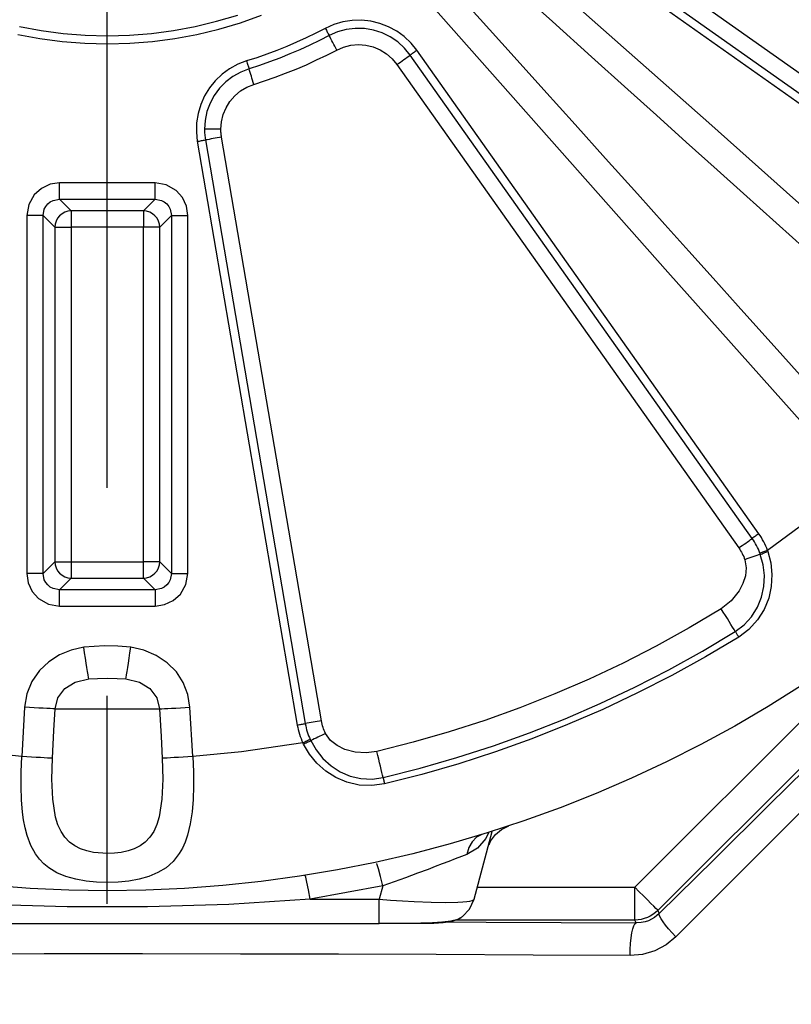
# Model space of a CAD drawing. Header units: millimetres. Extents: x 196 to 2027204, y -221452 to 153872.
# Tile 331 of 381: x 1216931 to 1217167, y -195928 to -195627. Entities that reach past the tile are written whole.
import ezdxf

# ---------------------------------------------------------------- set-up
doc = ezdxf.new("R2010")
doc.units = ezdxf.units.MM
doc.linetypes.add('CENTER', pattern=[50.8, 31.75, -6.35, 6.35, -6.35])
doc.layers.get('Defpoints').update_dxf_attribs({"lineweight": 18})
doc.layers.add('00_Основной', color=163, linetype='Continuous', lineweight=40)
doc.layers.add('ТМ-размеры', color=25, linetype='Continuous', lineweight=20)
doc.styles.add('SFINKS', font='SFINKS.shx', dxfattribs={"width": 0.7, "oblique": 15})
doc.dimstyles.new('кира-50', dxfattribs={"dimtxt": 150, "dimasz": 40, "dimexe": 15, "dimexo": 0, "dimgap": 20, "dimtad": 1, "dimdec": 0, "dimrnd": 5, "dimdsep": 46, "dimtxsty": 'SFINKS', "dimblk1": 'OBLIQUE', "dimblk2": 'OBLIQUE', "dimsah": 1, "dimcen": 2.5, "dimclrd": 252, "dimclre": 252, "dimclrt": 252, "dimadec": 0, "dimazin": 0, "dimtfac": 1, "dimtdec": 0, "dimtofl": 0, "dimtmove": 0, "dimatfit": 3, "dimldrblk": 'OBLIQUE', "dimfxl": 15, "dimtfill": 1, "dimtolj": 1, "dimtzin": 0, "dimlwd": 20, "dimlwe": 20, "dimarcsym": 0})

# ---------------------------------------------------------------- blocks, each defined once
blk = doc.blocks.new('_Oblique')
at = {"color": 0, "linetype": 'ByBlock', "lineweight": -2}
blk.add_line((-0.5, -0.5), (0.5, 0.5), dxfattribs=at)
blk = doc.blocks.new('*D84')
at = {"layer": 'Defpoints', "color": 0, "linetype": 'ByBlock', "lineweight": 50, "transparency": 16777216}
for p in [(1217827.71, -194508.84), (1216087.62, -195856.77), (1217827.71, -195857.67)]:
    blk.add_point(p, dxfattribs=at)
at = {"layer": 'ТМ-размеры', "color": 252, "linetype": 'ByBlock', "lineweight": 20, "transparency": 16777216}
for p, q in [((1216087.62, -195856.77), (1216087.62, -194493.84)), ((1217827.71, -195857.67), (1217827.71, -194493.84)), ((1216087.62, -194508.84), (1217827.71, -194508.84))]:
    blk.add_line(p, q, dxfattribs=at)
at = {"layer": 'ТМ-размеры', "color": 252, "linetype": 'ByBlock', "lineweight": 20, "transparency": 16777216, "xscale": 40, "yscale": 40, "zscale": 40, "rotation": 180}
blk.add_blockref('_Oblique', (1216087.62, -194508.84), dxfattribs=at)
at = {"layer": 'ТМ-размеры', "color": 252, "linetype": 'ByBlock', "lineweight": 20, "transparency": 16777216, "xscale": 40, "yscale": 40, "zscale": 40}
blk.add_blockref('_Oblique', (1217827.71, -194508.84), dxfattribs=at)
at = {"layer": 'ТМ-размеры', "color": 252, "linetype": 'ByBlock', "transparency": 16777216, "insert": (1216957.66, -194413.84), "char_height": 150, "attachment_point": 5, "style": 'SFINKS', "bg_fill": 3, "box_fill_scale": 1.1, "bg_fill_color": 256, "bg_fill_true_color": 13158600, "bg_fill_transparency": 0}
blk.add_mtext('\\A1;1740', dxfattribs=at)
blk = doc.blocks.new('*D85')
at = {"layer": 'Defpoints', "color": 0, "linetype": 'ByBlock', "lineweight": 50, "transparency": 16777216}
for p in [(1216957.71, -194978.27), (1216957.71, -203390.23), (1218392.05, -203390.23)]:
    blk.add_point(p, dxfattribs=at)
at = {"layer": 'ТМ-размеры', "color": 252, "linetype": 'ByBlock', "lineweight": 20, "transparency": 16777216}
for p, q in [((1216957.71, -194978.27), (1218407.05, -194978.27)), ((1218392.05, -194978.27), (1218392.05, -203390.23)), ((1216957.71, -203390.23), (1218407.05, -203390.23))]:
    blk.add_line(p, q, dxfattribs=at)
at = {"layer": 'ТМ-размеры', "color": 252, "linetype": 'ByBlock', "lineweight": 20, "transparency": 16777216, "xscale": 40, "yscale": 40, "zscale": 40}
for p, rotation in [((1218392.05, -194978.27), 90), ((1218392.05, -203390.23), 270)]:
    blk.add_blockref('_Oblique', p, dxfattribs=dict(at, rotation=rotation))
at = {"layer": 'ТМ-размеры', "color": 252, "linetype": 'ByBlock', "transparency": 16777216, "insert": (1218297.05, -199184.25), "char_height": 150, "attachment_point": 5, "rotation": 90, "style": 'SFINKS', "bg_fill": 3, "box_fill_scale": 1.1, "bg_fill_color": 256, "bg_fill_true_color": 13158600, "bg_fill_transparency": 0}
blk.add_mtext('\\A1;8410', dxfattribs=at)

msp = doc.modelspace()

# ---------------------------------------------------------------- linework, layer by layer
at = {"color": 252, "linetype": 'CENTER', "lineweight": 25, "ltscale": 10}
msp.add_line((1216957.71, -203390.23, 0.2), (1216957.71, -194978.28, 0.2), dxfattribs=at)
at = {"layer": '00_Основной', "color": 252, "lineweight": 25, "ltscale": 10}
for p, q in [((1217243.04, -195696.11, 0.2), (1217095.48, -195591.72, 0.2)), ((1217092.61, -195595.78, 0.2), (1217240.17, -195700.19, 0.2)), ((1217091.17, -195597.82, 0.2), (1217238.71, -195702.22, 0.2)), ((1217154.64, -195785.7, 0.2), (1217050.24, -195638.16, 0.2)), ((1217156.68, -195784.26, 0.2), (1217052.27, -195636.71, 0.2)), ((1217046.16, -195641.03, 0.2), (1217150.57, -195788.59, 0.2)), ((1216985.2, -195664.48, 0.2), (1217015.73, -195842.65, 0.2)), ((1216987.67, -195664.08, 0.2), (1217018.18, -195842.23, 0.2)), ((1217023.09, -195841.38, 0.2), (1216992.58, -195663.23, 0.2)), ((1217353.7, -195671.42, 0.2), (1217125.88, -195899.25, 0.2)), ((1216972.34, -195677.17, 0.2), (1216943.08, -195677.17, 0.2)), ((1216943.08, -195682.15, 0.2), (1216972.34, -195682.15, 0.2)), ((1216943.08, -195682.15, 0.2), (1216946.67, -195685.74, 0.2)), ((1216972.34, -195682.15, 0.2), (1216968.75, -195685.74, 0.2)), ((1216968.75, -195685.74, 0.2), (1216946.67, -195685.74, 0.2)), ((1216933.13, -195687.14, 0.2), (1216933.13, -195796.38, 0.2)), ((1216938.1, -195796.38, 0.2), (1216938.1, -195687.14, 0.2)), ((1216938.1, -195687.14, 0.2), (1216941.68, -195690.72, 0.2)), ((1216977.32, -195687.14, 0.2), (1216973.73, -195690.72, 0.2)), ((1216977.32, -195687.14, 0.2), (1216977.32, -195796.38, 0.2)), ((1216982.3, -195796.38, 0.2), (1216982.3, -195687.14, 0.2)), ((1216941.68, -195690.72, 0.2), (1216941.68, -195792.8, 0.2)), ((1216946.67, -195690.72, 0.2), (1216946.67, -195792.8, 0.2)), ((1216968.75, -195690.72, 0.2), (1216946.67, -195690.72, 0.2)), ((1216968.75, -195792.8, 0.2), (1216968.75, -195690.72, 0.2)), ((1216973.73, -195792.8, 0.2), (1216973.73, -195690.72, 0.2)), ((1216938.1, -195796.38, 0.2), (1216941.68, -195792.8, 0.2)), ((1216946.67, -195792.8, 0.2), (1216968.75, -195792.8, 0.2)), ((1216977.32, -195796.38, 0.2), (1216973.73, -195792.8, 0.2)), ((1216946.67, -195797.78, 0.2), (1216943.08, -195801.36, 0.2)), ((1216946.67, -195797.78, 0.2), (1216968.75, -195797.78, 0.2)), ((1216972.34, -195801.36, 0.2), (1216968.75, -195797.78, 0.2)), ((1217118.81, -195892.18, 0.2), (1217212.24, -195798.75, 0.2)), ((1216972.34, -195801.36, 0.2), (1216943.08, -195801.36, 0.2)), ((1216943.08, -195806.34, 0.2), (1216972.34, -195806.34, 0.2)), ((1216932.46, -195837.2, 0.2), (1216931.61, -195852.28, 0.2)), ((1216983.81, -195852.28, 0.2), (1216982.96, -195837.2, 0.2)), ((1217069.7, -195895.85, 0.2), (1217075.25, -195875.12, 0.2)), ((1217072.07, -195876.11, 0.2), (1217071.24, -195876.52, 0.2)), ((1217039.76, -195884.59, 0.2), (1217039.72, -195884.54, 0.2)), ((1217018.11, -195888.56, 0.2), (1217017.87, -195888.58, 0.2)), ((1217041.82, -195891.73, 0.2), (1217019.64, -195895.85, 0.2)), ((1217041.82, -195891.73, 0.2), (1217040.72, -195895.85, 0.2)), ((1217070.68, -195892.18, 0.2), (1217118.81, -195892.18, 0.2)), ((1217019.64, -195895.85, 0.2), (1217040.72, -195895.85, 0.2)), ((1217125.88, -195899.25, 0.2), (1217126.29, -195900.23, 0.2)), ((1217040.72, -195903.26, 0.2), (1217040.72, -195903.01, 0.2)), ((1217118.81, -195902.17, 0.2), (1217064.11, -195902.17, 0.2)), ((1217119.18, -195903.06, 0.2), (1217118.81, -195902.17, 0.2)), ((1216874.7, -195903.26, 0.2), (1217040.72, -195903.26, 0.2))]:
    msp.add_line(p, q, dxfattribs=at)
at = {"layer": '00_Основной', "color": 252, "lineweight": 25, "ltscale": 10, "elevation": 0.2}
for points in [[(1217222.96, -195731.6), (1217141.4, -195658.87), (1217077.11, -195601.94)], [(1217071.65, -195608.16), (1217082.35, -195617.78), (1217093.65, -195627.95), (1217105.57, -195638.68), (1217116.64, -195648.62), (1217125.41, -195656.53), (1217134.51, -195664.7), (1217143.91, -195673.15), (1217152, -195680.42), (1217166.99, -195693.88), (1217182.77, -195708.06), (1217199.35, -195722.96), (1217216.74, -195738.57)], [(1217193.02, -195762.28), (1217178.16, -195745.75), (1217163.97, -195729.93), (1217150.4, -195714.84), (1217142.71, -195706.28), (1217135.25, -195697.97), (1217128.01, -195689.92), (1217119.58, -195680.54), (1217109.86, -195669.73), (1217100.55, -195659.36), (1217091.01, -195648.77), (1217081.06, -195637.7), (1217071.59, -195627.18), (1217062.61, -195617.2)], [(1217056.4, -195622.66), (1217128.9, -195704.44), (1217186.06, -195768.51)], [(1216930.37, -195631.86), (1216937.14, -195633.12), (1216943.97, -195634.02), (1216950.83, -195634.56), (1216957.72, -195634.74), (1216964.59, -195634.56), (1216971.46, -195634.02), (1216978.28, -195633.12), (1216985.05, -195631.86), (1216991.74, -195630.27), (1216998.34, -195628.3), (1217004.83, -195626)], [(1216930.89, -195629.43), (1216937.54, -195630.66), (1216944.22, -195631.54), (1216950.96, -195632.07), (1216957.72, -195632.24), (1216964.46, -195632.07), (1216971.19, -195631.54), (1216977.88, -195630.66), (1216984.53, -195629.43), (1216991.09, -195627.85), (1216997.56, -195625.94)], [(1217052.27, -195636.71), (1217050.48, -195634.5), (1217048.41, -195632.54), (1217046.09, -195630.86), (1217043.58, -195629.49), (1217040.93, -195628.48), (1217038.15, -195627.81), (1217035.31, -195627.5), (1217032.46, -195627.58), (1217029.64, -195628.02), (1217026.9, -195628.84), (1217024.29, -195630)], [(1217024.29, -195630), (1217021.39, -195631.48), (1217018.46, -195632.89), (1217015.49, -195634.24), (1217012.5, -195635.53), (1217009.48, -195636.73), (1217006.41, -195637.87), (1217003.35, -195638.96), (1217000.25, -195639.96)], [(1217025.45, -195632.2), (1217022.5, -195633.71), (1217019.52, -195635.15), (1217016.5, -195636.52), (1217013.46, -195637.83), (1217010.38, -195639.06), (1217007.27, -195640.23), (1217004.14, -195641.32), (1217000.98, -195642.33)], [(1217024.29, -195630), (1217024.45, -195630.28), (1217024.6, -195630.58), (1217024.75, -195630.86), (1217024.9, -195631.14), (1217025.04, -195631.41), (1217025.18, -195631.69), (1217025.32, -195631.94), (1217025.45, -195632.2)], [(1217050.24, -195638.16), (1217048.48, -195636.01), (1217046.42, -195634.13), (1217044.12, -195632.57), (1217041.62, -195631.37), (1217038.97, -195630.52), (1217036.22, -195630.07), (1217033.44, -195630.01), (1217030.68, -195630.35), (1217028.01, -195631.08), (1217025.45, -195632.2)], [(1217027.78, -195636.62), (1217027.47, -195636.04), (1217027.17, -195635.47), (1217026.87, -195634.9), (1217026.58, -195634.33), (1217026.28, -195633.78), (1217026, -195633.24), (1217025.72, -195632.71), (1217025.45, -195632.2)], [(1217027.78, -195636.62), (1217029.88, -195635.71), (1217032.11, -195635.16), (1217034.4, -195634.98), (1217036.68, -195635.15), (1217038.9, -195635.68), (1217041.01, -195636.56), (1217042.96, -195637.77), (1217044.7, -195639.27), (1217046.16, -195641.03)], [(1217002.46, -195647.1), (1217005.74, -195646.04), (1217008.97, -195644.91), (1217012.17, -195643.72), (1217015.36, -195642.43), (1217018.51, -195641.09), (1217021.64, -195639.66), (1217024.72, -195638.18), (1217027.78, -195636.62)], [(1217046.16, -195641.03), (1217046.7, -195640.65), (1217047.22, -195640.28), (1217047.76, -195639.9), (1217048.27, -195639.54), (1217048.79, -195639.18), (1217049.28, -195638.83), (1217049.76, -195638.49), (1217050.24, -195638.16)], [(1217052.27, -195636.71), (1217052.01, -195636.9), (1217051.74, -195637.08), (1217051.48, -195637.28), (1217051.22, -195637.46), (1217050.96, -195637.63), (1217050.72, -195637.82), (1217050.47, -195637.98), (1217050.24, -195638.16)], [(1217000.25, -195639.96), (1216997.58, -195640.98), (1216995.07, -195642.34), (1216992.77, -195644.02), (1216990.69, -195645.99), (1216988.9, -195648.2), (1216987.4, -195650.64), (1216986.25, -195653.24), (1216985.43, -195655.98), (1216984.99, -195658.8), (1216984.91, -195661.65), (1216985.2, -195664.48)], [(1217000.25, -195639.96), (1217000.35, -195640.27), (1217000.44, -195640.58), (1217000.53, -195640.89), (1217000.63, -195641.19), (1217000.73, -195641.48), (1217000.81, -195641.78), (1217000.9, -195642.06), (1217000.98, -195642.33)], [(1217000.98, -195642.33), (1216998.44, -195643.33), (1216996.07, -195644.67), (1216993.91, -195646.32), (1216992, -195648.27), (1216990.38, -195650.46), (1216989.1, -195652.87), (1216988.15, -195655.43), (1216987.59, -195658.09), (1216987.39, -195660.8)], [(1217002.46, -195647.1), (1217002.28, -195646.48), (1217002.08, -195645.86), (1217001.89, -195645.24), (1217001.7, -195644.63), (1217001.52, -195644.04), (1217001.33, -195643.46), (1217001.15, -195642.88), (1217000.98, -195642.33)], [(1216992.37, -195660.8), (1216992.56, -195658.54), (1216993.09, -195656.33), (1216993.98, -195654.23), (1216995.17, -195652.29), (1216996.66, -195650.57), (1216998.41, -195649.12), (1217000.36, -195647.95), (1217002.46, -195647.1)], [(1216992.37, -195660.8), (1216991.73, -195660.8), (1216991.07, -195660.8), (1216990.44, -195660.8), (1216989.79, -195660.8), (1216989.17, -195660.8), (1216988.56, -195660.8), (1216987.97, -195660.8), (1216987.39, -195660.8)], [(1216987.39, -195660.8), (1216987.39, -195661.21), (1216987.4, -195661.62), (1216987.43, -195662.03), (1216987.46, -195662.44), (1216987.5, -195662.85), (1216987.55, -195663.26), (1216987.61, -195663.67), (1216987.67, -195664.08)], [(1216992.58, -195663.23), (1216992.54, -195662.93), (1216992.5, -195662.62), (1216992.46, -195662.33), (1216992.43, -195662.02), (1216992.42, -195661.72), (1216992.39, -195661.41), (1216992.39, -195661.11), (1216992.37, -195660.8)], [(1216985.2, -195664.48), (1216985.53, -195664.44), (1216985.85, -195664.39), (1216986.17, -195664.33), (1216986.49, -195664.28), (1216986.79, -195664.22), (1216987.1, -195664.18), (1216987.39, -195664.12), (1216987.67, -195664.08)], [(1216992.58, -195663.23), (1216991.94, -195663.34), (1216991.3, -195663.44), (1216990.67, -195663.56), (1216990.04, -195663.67), (1216989.43, -195663.77), (1216988.82, -195663.88), (1216988.24, -195663.98), (1216987.67, -195664.08)], [(1216943.08, -195677.17), (1216940.21, -195677.6), (1216937.57, -195678.84), (1216935.4, -195680.78), (1216933.71, -195683.76), (1216933.13, -195687.14)], [(1216943.08, -195682.15), (1216943.08, -195681.98), (1216943.08, -195681.66), (1216943.08, -195681.18), (1216943.08, -195680.56), (1216943.08, -195679.81), (1216943.08, -195678.99), (1216943.08, -195678.1), (1216943.08, -195677.17)], [(1216982.3, -195687.14), (1216981.86, -195684.26), (1216980.63, -195681.62), (1216978.69, -195679.46), (1216975.71, -195677.76), (1216972.34, -195677.17)], [(1216972.34, -195682.15), (1216972.34, -195681.98), (1216972.34, -195681.66), (1216972.34, -195681.18), (1216972.34, -195680.56), (1216972.34, -195679.81), (1216972.34, -195678.99), (1216972.34, -195678.1), (1216972.34, -195677.17)], [(1216938.1, -195687.14), (1216938.47, -195685.22), (1216938.93, -195684.34), (1216939.56, -195683.59), (1216940.3, -195682.98), (1216941.17, -195682.52), (1216943.08, -195682.15)], [(1216972.34, -195682.15), (1216974.25, -195682.52), (1216975.12, -195682.98), (1216975.86, -195683.59), (1216976.49, -195684.34), (1216976.95, -195685.22), (1216977.32, -195687.14)], [(1216946.67, -195685.74), (1216945.69, -195685.84), (1216944.76, -195686.12), (1216943.92, -195686.58), (1216943.15, -195687.2), (1216942.53, -195687.95), (1216942.08, -195688.81), (1216941.78, -195689.74), (1216941.68, -195690.72)], [(1216946.67, -195685.74), (1216946.67, -195685.89), (1216946.67, -195686.23), (1216946.67, -195686.71), (1216946.67, -195687.33), (1216946.67, -195688.06), (1216946.67, -195688.9), (1216946.67, -195689.79), (1216946.67, -195690.72)], [(1216973.73, -195690.72), (1216973.63, -195689.74), (1216973.35, -195688.81), (1216972.89, -195687.95), (1216972.26, -195687.2), (1216971.5, -195686.58), (1216970.66, -195686.12), (1216969.72, -195685.84), (1216968.75, -195685.74)], [(1216968.75, -195685.74), (1216968.75, -195685.89), (1216968.75, -195686.23), (1216968.75, -195686.71), (1216968.75, -195687.33), (1216968.75, -195688.06), (1216968.75, -195688.9), (1216968.75, -195689.79), (1216968.75, -195690.72)], [(1216938.1, -195687.14), (1216937.95, -195687.14), (1216937.61, -195687.14), (1216937.13, -195687.14), (1216936.51, -195687.14), (1216935.77, -195687.14), (1216934.94, -195687.14), (1216934.05, -195687.14), (1216933.13, -195687.14)], [(1216977.32, -195687.14), (1216977.47, -195687.14), (1216977.81, -195687.14), (1216978.29, -195687.14), (1216978.91, -195687.14), (1216979.64, -195687.14), (1216980.48, -195687.14), (1216981.37, -195687.14), (1216982.3, -195687.14)], [(1216941.68, -195690.72), (1216941.86, -195690.72), (1216942.18, -195690.72), (1216942.66, -195690.72), (1216943.29, -195690.72), (1216944.03, -195690.72), (1216944.85, -195690.72), (1216945.75, -195690.72), (1216946.67, -195690.72)], [(1216973.73, -195690.72), (1216973.56, -195690.72), (1216973.24, -195690.72), (1216972.76, -195690.72), (1216972.14, -195690.72), (1216971.39, -195690.72), (1216970.57, -195690.72), (1216969.67, -195690.72), (1216968.75, -195690.72)], [(1217186.06, -195768.51), (1217171.35, -195780.49), (1217159.35, -195789.34)], [(1217150.57, -195788.59), (1217151.09, -195788.21), (1217151.63, -195787.83), (1217152.15, -195787.46), (1217152.68, -195787.1), (1217153.18, -195786.73), (1217153.68, -195786.38), (1217154.17, -195786.04), (1217154.64, -195785.7)], [(1217156.68, -195784.26), (1217156.41, -195784.46), (1217156.15, -195784.64), (1217155.88, -195784.82), (1217155.62, -195785.01), (1217155.37, -195785.19), (1217155.12, -195785.36), (1217154.88, -195785.54), (1217154.64, -195785.7)], [(1217157.01, -195790.2), (1217156.77, -195789.61), (1217156.53, -195789.02), (1217156.26, -195788.44), (1217155.96, -195787.87), (1217155.67, -195787.32), (1217155.34, -195786.77), (1217155.01, -195786.24), (1217154.64, -195785.7)], [(1217159.35, -195789.34), (1217159.08, -195788.66), (1217158.8, -195788.02), (1217158.5, -195787.35), (1217158.18, -195786.72), (1217157.83, -195786.08), (1217157.47, -195785.46), (1217157.08, -195784.85), (1217156.68, -195784.26)], [(1217150.57, -195788.59), (1217150.85, -195789), (1217151.12, -195789.44), (1217151.38, -195789.88), (1217151.62, -195790.32), (1217151.84, -195790.78), (1217152.05, -195791.23), (1217152.24, -195791.71), (1217152.42, -195792.19)], [(1217149.5, -195814.15), (1217152.21, -195812.1), (1217154.48, -195809.59), (1217156.25, -195806.72), (1217157.49, -195803.61), (1217158.19, -195800.35), (1217158.36, -195797.03), (1217158, -195793.73), (1217157.13, -195790.56)], [(1217159.46, -195789.69), (1217160.34, -195793.16), (1217160.69, -195796.73), (1217160.48, -195800.38), (1217159.7, -195803.9), (1217158.28, -195807.42), (1217156.29, -195810.56), (1217153.63, -195813.46), (1217150.53, -195815.8)], [(1217157.13, -195790.56), (1217156.59, -195790.74), (1217156.02, -195790.94), (1217155.44, -195791.13), (1217154.86, -195791.34), (1217154.26, -195791.54), (1217153.65, -195791.76), (1217153.03, -195791.96), (1217152.42, -195792.19)], [(1217159.35, -195789.34), (1217159.04, -195789.45), (1217158.73, -195789.57), (1217158.43, -195789.68), (1217158.14, -195789.78), (1217157.84, -195789.89), (1217157.56, -195790), (1217157.28, -195790.1), (1217157.01, -195790.2)], [(1217157.13, -195790.56), (1217157.07, -195790.36), (1217157.01, -195790.2)], [(1217157.13, -195790.56), (1217157.4, -195790.46), (1217157.68, -195790.36), (1217157.97, -195790.24), (1217158.26, -195790.14), (1217158.56, -195790.03), (1217158.86, -195789.92), (1217159.15, -195789.81), (1217159.46, -195789.69)], [(1217159.35, -195789.34), (1217159.41, -195789.54), (1217159.46, -195789.69)], [(1216941.68, -195792.8), (1216941.78, -195793.77), (1216942.08, -195794.7), (1216942.53, -195795.55), (1216943.15, -195796.31), (1216943.92, -195796.93), (1216944.76, -195797.38), (1216945.69, -195797.68), (1216946.67, -195797.78)], [(1216941.68, -195792.8), (1216941.86, -195792.8), (1216942.18, -195792.8), (1216942.66, -195792.8), (1216943.29, -195792.8), (1216944.03, -195792.8), (1216944.85, -195792.8), (1216945.75, -195792.8), (1216946.67, -195792.8)], [(1216946.67, -195792.8), (1216946.67, -195793.72), (1216946.67, -195794.62), (1216946.67, -195795.44), (1216946.67, -195796.18), (1216946.67, -195796.8), (1216946.67, -195797.28), (1216946.67, -195797.61), (1216946.67, -195797.78)], [(1216968.75, -195797.78), (1216969.72, -195797.68), (1216970.66, -195797.38), (1216971.5, -195796.93), (1216972.26, -195796.31), (1216972.89, -195795.55), (1216973.35, -195794.7), (1216973.63, -195793.77), (1216973.73, -195792.8)], [(1216973.73, -195792.8), (1216973.56, -195792.8), (1216973.24, -195792.8), (1216972.76, -195792.8), (1216972.14, -195792.8), (1216971.39, -195792.8), (1216970.57, -195792.8), (1216969.67, -195792.8), (1216968.75, -195792.8)], [(1216968.75, -195797.78), (1216968.75, -195797.61), (1216968.75, -195797.28), (1216968.75, -195796.8), (1216968.75, -195796.18), (1216968.75, -195795.44), (1216968.75, -195794.62), (1216968.75, -195793.72), (1216968.75, -195792.8)], [(1217152.42, -195792.19), (1217152.83, -195794.65), (1217152.56, -195797.12), (1217151.78, -195799.49), (1217150.64, -195801.69), (1217148.25, -195804.76), (1217145.21, -195807.18)], [(1216933.13, -195796.38), (1216933.56, -195799.26), (1216934.79, -195801.9), (1216936.73, -195804.06), (1216939.71, -195805.75), (1216943.08, -195806.34)], [(1216938.1, -195796.38), (1216937.95, -195796.38), (1216937.61, -195796.38), (1216937.13, -195796.38), (1216936.51, -195796.38), (1216935.77, -195796.38), (1216934.94, -195796.38), (1216934.05, -195796.38), (1216933.13, -195796.38)], [(1216943.08, -195801.36), (1216941.17, -195801), (1216940.3, -195800.53), (1216939.56, -195799.91), (1216938.93, -195799.16), (1216938.47, -195798.3), (1216938.1, -195796.38)], [(1216972.34, -195806.34), (1216975.21, -195805.91), (1216977.85, -195804.68), (1216980.01, -195802.73), (1216981.7, -195799.76), (1216982.3, -195796.38)], [(1216977.32, -195796.38), (1216976.95, -195798.3), (1216976.49, -195799.16), (1216975.86, -195799.91), (1216975.12, -195800.53), (1216974.25, -195801), (1216972.34, -195801.36)], [(1216977.32, -195796.38), (1216977.47, -195796.38), (1216977.81, -195796.38), (1216978.29, -195796.38), (1216978.91, -195796.38), (1216979.64, -195796.38), (1216980.48, -195796.38), (1216981.37, -195796.38), (1216982.3, -195796.38)], [(1216943.08, -195806.34), (1216943.08, -195805.41), (1216943.08, -195804.52), (1216943.08, -195803.69), (1216943.08, -195802.96), (1216943.08, -195802.34), (1216943.08, -195801.86), (1216943.08, -195801.52), (1216943.08, -195801.36)], [(1216972.34, -195801.36), (1216972.34, -195801.52), (1216972.34, -195801.86), (1216972.34, -195802.34), (1216972.34, -195802.96), (1216972.34, -195803.69), (1216972.34, -195804.52), (1216972.34, -195805.41), (1216972.34, -195806.34)], [(1217145.21, -195807.18), (1217135.38, -195813.02), (1217125.37, -195818.55), (1217115.2, -195823.76), (1217104.85, -195828.64), (1217094.37, -195833.18), (1217083.74, -195837.39), (1217072.98, -195841.24), (1217062.1, -195844.76), (1217051.12, -195847.93), (1217040.04, -195850.74)], [(1217149.5, -195814.15), (1217149.12, -195813.51), (1217148.67, -195812.79), (1217148.17, -195811.97), (1217147.62, -195811.1), (1217147.06, -195810.17), (1217146.45, -195809.2), (1217145.83, -195808.19), (1217145.21, -195807.18)], [(1217041.92, -195858.71), (1217053.26, -195855.83), (1217064.49, -195852.59), (1217075.61, -195849), (1217086.62, -195845.05), (1217097.5, -195840.75), (1217108.23, -195836.09), (1217118.81, -195831.11), (1217129.22, -195825.78), (1217139.45, -195820.13), (1217149.5, -195814.15)], [(1217150.53, -195815.8), (1217140.43, -195821.81), (1217130.13, -195827.5), (1217119.67, -195832.84), (1217109.03, -195837.87), (1217098.25, -195842.54), (1217087.31, -195846.86), (1217076.25, -195850.84), (1217065.06, -195854.45), (1217053.77, -195857.71), (1217042.37, -195860.6)], [(1217149.5, -195814.15), (1217149.61, -195814.32), (1217149.71, -195814.49), (1217149.84, -195814.68), (1217149.95, -195814.88), (1217150.09, -195815.09), (1217150.23, -195815.32), (1217150.38, -195815.56), (1217150.53, -195815.8)], [(1216950.53, -195818.93), (1216946.71, -195819.79), (1216943.1, -195821.25), (1216939.81, -195823.35), (1216936.99, -195826.03), (1216934.67, -195829.39), (1216933.13, -195833.18), (1216932.46, -195837.2)], [(1216964.88, -195818.93), (1216960.89, -195818.54), (1216956.86, -195818.47), (1216950.53, -195818.93)], [(1216952.03, -195828.6), (1216951.94, -195828.1), (1216951.83, -195827.36), (1216951.68, -195826.36), (1216951.49, -195825.14), (1216951.28, -195823.76), (1216951.04, -195822.22), (1216950.79, -195820.6), (1216950.53, -195818.93)], [(1216963.39, -195828.6), (1216963.47, -195828.1), (1216963.58, -195827.36), (1216963.74, -195826.36), (1216963.93, -195825.14), (1216964.14, -195823.76), (1216964.38, -195822.22), (1216964.63, -195820.6), (1216964.88, -195818.93)], [(1216982.96, -195837.2), (1216982.32, -195833.35), (1216980.91, -195829.71), (1216978.79, -195826.45), (1216976.03, -195823.67), (1216972.62, -195821.4), (1216968.87, -195819.84), (1216964.88, -195818.93)], [(1217169.45, -195830.77), (1217159.48, -195837.01), (1217149.3, -195842.95), (1217138.95, -195848.58), (1217128.43, -195853.9), (1217117.77, -195858.9), (1217106.96, -195863.56), (1217096, -195867.91), (1217084.93, -195871.92), (1217073.74, -195875.6), (1217062.43, -195878.93), (1217051.05, -195881.92), (1217039.56, -195884.58), (1217028.01, -195886.86), (1217016.39, -195888.81), (1217004.72, -195890.42), (1216993.01, -195891.66), (1216981.25, -195892.55), (1216969.48, -195893.08), (1216957.72, -195893.26), (1216945.93, -195893.08), (1216934.16, -195892.55), (1216922.41, -195891.66)], [(1216941.74, -195837.73), (1216942.62, -195834.37), (1216944.72, -195831.53), (1216947.87, -195829.57), (1216952.03, -195828.6)], [(1216952.03, -195828.6), (1216954.7, -195828.4), (1216957.72, -195828.36), (1216960.74, -195828.4), (1216963.39, -195828.6)], [(1216963.39, -195828.6), (1216967.54, -195829.56), (1216970.69, -195831.52), (1216972.8, -195834.36), (1216973.68, -195837.73)], [(1216941.74, -195837.73), (1216941.09, -195837.7), (1216940.26, -195837.64), (1216939.24, -195837.59), (1216938.07, -195837.53), (1216936.79, -195837.46), (1216935.4, -195837.38), (1216933.95, -195837.29), (1216932.46, -195837.2)], [(1216940.94, -195852.81), (1216941.39, -195844.36), (1216941.74, -195837.73)], [(1216941.74, -195837.73), (1216942.87, -195837.73), (1216944.31, -195837.73), (1216946.06, -195837.73), (1216948.07, -195837.73), (1216950.28, -195837.73), (1216952.67, -195837.73), (1216955.16, -195837.73), (1216957.72, -195837.73), (1216960.26, -195837.73), (1216962.75, -195837.73), (1216965.14, -195837.73), (1216967.35, -195837.73), (1216969.36, -195837.73), (1216971.11, -195837.73), (1216972.55, -195837.73), (1216973.68, -195837.73)], [(1216973.68, -195837.73), (1216974.33, -195837.7), (1216975.16, -195837.64), (1216976.17, -195837.59), (1216977.34, -195837.53), (1216978.63, -195837.46), (1216980.01, -195837.38), (1216981.46, -195837.29), (1216982.96, -195837.2)], [(1216973.68, -195837.73), (1216974.13, -195846.18), (1216974.48, -195852.81)], [(1217015.73, -195842.65), (1217016.04, -195842.6), (1217016.36, -195842.54), (1217016.69, -195842.48), (1217017, -195842.43), (1217017.31, -195842.38), (1217017.61, -195842.33), (1217017.9, -195842.27), (1217018.18, -195842.23)], [(1217015.73, -195842.65), (1217015.85, -195843.36), (1217016.01, -195844.06), (1217016.19, -195844.76), (1217016.39, -195845.45), (1217016.62, -195846.12), (1217016.87, -195846.8), (1217017.14, -195847.46), (1217017.42, -195848.13)], [(1217023.09, -195841.38), (1217022.46, -195841.5), (1217021.81, -195841.61), (1217021.17, -195841.72), (1217020.55, -195841.82), (1217019.93, -195841.93), (1217019.34, -195842.03), (1217018.75, -195842.13), (1217018.18, -195842.23)], [(1217018.18, -195842.23), (1217018.3, -195842.85), (1217018.44, -195843.47), (1217018.59, -195844.09), (1217018.77, -195844.7), (1217018.97, -195845.3), (1217019.2, -195845.91), (1217019.43, -195846.49), (1217019.69, -195847.08)], [(1217024.33, -195845.24), (1217024.12, -195844.78), (1217023.93, -195844.3), (1217023.74, -195843.84), (1217023.59, -195843.36), (1217023.43, -195842.86), (1217023.3, -195842.38), (1217023.19, -195841.89), (1217023.09, -195841.38)], [(1217024.33, -195845.24), (1217023.74, -195845.52), (1217023.16, -195845.8), (1217022.58, -195846.08), (1217022.01, -195846.36), (1217021.46, -195846.65), (1217020.91, -195846.9), (1217020.37, -195847.17), (1217019.85, -195847.42)], [(1217040.04, -195850.74), (1217036.77, -195851.18), (1217033.45, -195850.94), (1217030.26, -195850.09), (1217027.92, -195848.95), (1217025.86, -195847.35), (1217024.33, -195845.24)], [(1216931.61, -195852.28), (1216912.75, -195850.36), (1216898, -195848.13)], [(1217017.42, -195848.13), (1216998.64, -195850.85), (1216983.81, -195852.28)], [(1217019.69, -195847.08), (1217019.43, -195847.2), (1217019.16, -195847.32), (1217018.87, -195847.45), (1217018.59, -195847.58), (1217018.31, -195847.72), (1217018.01, -195847.84), (1217017.72, -195847.99), (1217017.42, -195848.13)], [(1217017.59, -195848.47), (1217017.51, -195848.27), (1217017.42, -195848.13)], [(1217017.59, -195848.47), (1217017.88, -195848.32), (1217018.18, -195848.18), (1217018.48, -195848.06), (1217018.76, -195847.92), (1217019.04, -195847.79), (1217019.31, -195847.66), (1217019.58, -195847.54), (1217019.85, -195847.42)], [(1217042.37, -195860.6), (1217038.49, -195861.15), (1217034.59, -195860.98), (1217030.9, -195860.14), (1217027.47, -195858.68), (1217024.41, -195856.72), (1217021.7, -195854.3), (1217019.44, -195851.53), (1217017.59, -195848.47)], [(1217019.69, -195847.08), (1217019.78, -195847.27), (1217019.85, -195847.42)], [(1217019.85, -195847.42), (1217021.47, -195850.27), (1217023.56, -195852.87), (1217026.03, -195855.08), (1217028.84, -195856.9), (1217031.91, -195858.23), (1217035.18, -195858.99), (1217038.57, -195859.18), (1217041.92, -195858.71)], [(1217041.92, -195858.71), (1217041.75, -195857.98), (1217041.55, -195857.16), (1217041.34, -195856.23), (1217041.1, -195855.22), (1217040.84, -195854.17), (1217040.58, -195853.05), (1217040.31, -195851.91), (1217040.04, -195850.74)], [(1217126.29, -195900.23), (1217143.09, -195883.59), (1217159.83, -195867.05), (1217176.49, -195850.6)], [(1216983.81, -195852.28), (1216984.01, -195856.92), (1216984.05, -195861.29), (1216983.92, -195865.37), (1216983.61, -195869.12), (1216983.06, -195872.8), (1216982.21, -195876.31), (1216981.49, -195878.38), (1216980.65, -195880.24), (1216979.69, -195881.91), (1216977.82, -195884.3), (1216975.65, -195886.2), (1216973.17, -195887.71), (1216970.4, -195888.87), (1216967.44, -195889.71), (1216964.29, -195890.28), (1216961.03, -195890.6), (1216957.75, -195890.71), (1216954.44, -195890.6), (1216951.21, -195890.29), (1216948.07, -195889.73), (1216945.09, -195888.9), (1216942.32, -195887.74), (1216939.84, -195886.26), (1216938.36, -195885.03), (1216937, -195883.62), (1216935.79, -195882), (1216934.36, -195879.41), (1216933.22, -195876.36), (1216932.61, -195874.05), (1216932.15, -195871.6), (1216931.82, -195869.28), (1216931.51, -195865.51), (1216931.37, -195861.39), (1216931.4, -195856.98), (1216931.61, -195852.28)], [(1216940.94, -195852.81), (1216940.3, -195852.77), (1216939.46, -195852.73), (1216938.44, -195852.67), (1216937.27, -195852.6), (1216935.97, -195852.53), (1216934.57, -195852.44), (1216933.12, -195852.36), (1216931.61, -195852.28)], [(1216974.48, -195852.81), (1216974.65, -195859.18), (1216974.4, -195865.27), (1216973.53, -195870.69), (1216972.82, -195873.05), (1216971.87, -195875.12), (1216970.71, -195876.89), (1216969.29, -195878.38), (1216967.72, -195879.52), (1216965.9, -195880.44), (1216964.03, -195881.08), (1216961.95, -195881.53), (1216959.88, -195881.78), (1216957.73, -195881.87), (1216953.53, -195881.54), (1216951.45, -195881.09), (1216949.57, -195880.46), (1216947.74, -195879.55), (1216946.17, -195878.41), (1216944.75, -195876.93), (1216943.58, -195875.18), (1216942.63, -195873.1), (1216941.9, -195870.75), (1216941.04, -195865.31), (1216940.77, -195859.22), (1216940.94, -195852.81)], [(1216983.81, -195852.28), (1216982.3, -195852.36), (1216980.85, -195852.44), (1216979.45, -195852.53), (1216978.15, -195852.6), (1216976.98, -195852.67), (1216975.96, -195852.73), (1216975.12, -195852.77), (1216974.48, -195852.81)], [(1217181, -195857.67), (1217164.9, -195873.74), (1217148.34, -195890.29), (1217131.35, -195907.3)], [(1217041.92, -195858.71), (1217041.97, -195858.9), (1217042.02, -195859.11), (1217042.07, -195859.32), (1217042.11, -195859.54), (1217042.19, -195859.8), (1217042.24, -195860.05), (1217042.3, -195860.32), (1217042.37, -195860.6)], [(1217074.27, -195875.34), (1217073.3, -195877.25), (1217070.74, -195880.26), (1217067.54, -195882.16)], [(1217074.3, -195879.23), (1217074.77, -195878.08), (1217076.22, -195876.1), (1217078.12, -195874.53), (1217080.36, -195873.47)], [(1217071.24, -195876.52), (1217070.48, -195876.9), (1217069.11, -195878.26), (1217068.11, -195880.06), (1217067.54, -195882.16)], [(1217041.82, -195891.73), (1217041.14, -195888.9), (1217040.49, -195886.51), (1217040, -195885), (1217039.93, -195884.89)], [(1217067.54, -195882.16), (1217065.84, -195882.8), (1217063.99, -195883.52), (1217062, -195884.28), (1217059.98, -195885.06), (1217057.86, -195885.88), (1217055.65, -195886.71), (1217052.4, -195887.92), (1217048.8, -195889.25), (1217045.33, -195890.49), (1217041.82, -195891.73)], [(1217019.64, -195895.85), (1217019.14, -195892.97), (1217018.66, -195890.58), (1217018.3, -195889.04), (1217018.1, -195888.56)], [(1217118.81, -195902.17), (1217118.81, -195901.92), (1217118.81, -195901.31), (1217118.81, -195900.37), (1217118.81, -195899.12), (1217118.81, -195897.63), (1217118.81, -195895.92), (1217118.81, -195894.09), (1217118.81, -195892.18)], [(1217125.88, -195899.25), (1217125.69, -195899.07), (1217125.27, -195898.64), (1217124.59, -195897.97), (1217123.72, -195897.09), (1217122.66, -195896.04), (1217121.46, -195894.82), (1217120.15, -195893.52), (1217118.81, -195892.18)], [(1217019.64, -195895.85), (1216994.84, -195897.39), (1216969.96, -195898.16), (1216945.41, -195898.16), (1216920.58, -195897.39), (1216895.78, -195895.85)], [(1217040.72, -195895.85), (1217044.23, -195896.1), (1217047.86, -195896.34), (1217051.37, -195896.53), (1217056.58, -195896.74), (1217061.06, -195896.8), (1217064.73, -195896.74), (1217066.24, -195896.66), (1217067.5, -195896.53), (1217068.42, -195896.4), (1217069.11, -195896.23), (1217069.52, -195896.05), (1217069.7, -195895.85)], [(1217040.72, -195903.01), (1217040.72, -195902.72), (1217040.72, -195901.18), (1217040.72, -195898.82), (1217040.72, -195895.85)], [(1217066.19, -195901.13), (1217068.35, -195898.82), (1217069.7, -195895.85)], [(1217125.88, -195899.25), (1217125.14, -195899.9), (1217124.35, -195900.5), (1217123.52, -195900.99), (1217122.63, -195901.41), (1217121.7, -195901.74), (1217120.76, -195901.98), (1217119.78, -195902.13), (1217118.81, -195902.17)], [(1217040.72, -195903.13), (1217045.31, -195903.13), (1217049.58, -195903.1), (1217053.5, -195903.04), (1217057.02, -195902.92), (1217060.08, -195902.72), (1217062.64, -195902.4), (1217064.71, -195901.9), (1217066.2, -195901.13)], [(1217040.72, -195903.13), (1217043.41, -195903.13), (1217045.85, -195903.15), (1217049.91, -195903.15), (1217052.02, -195903.15), (1217053.7, -195903.15), (1217055.05, -195903.15), (1217057.43, -195903.09), (1217060.28, -195902.89), (1217061.8, -195902.71), (1217063.3, -195902.43), (1217064.69, -195901.99), (1217065.88, -195901.37)], [(1217059.63, -195902.75), (1217073.36, -195902.81), (1217096.32, -195902.92), (1217119.18, -195903.06)], [(1217117.34, -195913.05), (1217117.38, -195911.15), (1217117.5, -195909.31), (1217117.67, -195907.61), (1217117.89, -195906.11), (1217118.17, -195904.86), (1217118.49, -195903.92), (1217118.82, -195903.32), (1217119.18, -195903.06)], [(1217126.29, -195900.23), (1217124.82, -195901.41), (1217122.97, -195902.37), (1217121.97, -195902.71), (1217120.7, -195902.96), (1217119.18, -195903.06)], [(1217131.35, -195907.3), (1217130.2, -195906.06), (1217129.14, -195904.84), (1217128.21, -195903.71), (1217127.43, -195902.68), (1217126.84, -195901.81), (1217126.44, -195901.09), (1217126.26, -195900.55), (1217126.29, -195900.23)], [(1217131.35, -195907.3), (1217128.35, -195909.76), (1217124.9, -195911.58), (1217121.19, -195912.7), (1217117.34, -195913.05)], [(1217117.34, -195913.05), (1217087.79, -195912.88), (1217058.09, -195912.74), (1217028.27, -195912.63), (1216998.37, -195912.57), (1216968.41, -195912.53), (1216938.44, -195912.54), (1216910.22, -195912.57), (1216882.03, -195912.64), (1216853.93, -195912.76), (1216825.93, -195912.88), (1216798.08, -195913.05)]]:
    msp.add_lwpolyline(points, dxfattribs=at)

# ---------------------------------------------------------------- next in the draw order: dimensions: what is measured, and where the dimension line sits
at = {"layer": 'ТМ-размеры', "color": 3, "linetype": 'ByBlock'}
dim = msp.add_linear_dim(base=(1217827.71, -194508.84, 0.2), p1=(1216087.62, -195856.77, 0.2), p2=(1217827.71, -195857.67, 0.2), dimstyle='кира-50', dxfattribs=at)
dim.commit()
dim.dimension.update_dxf_attribs({"geometry": '*D84', "text_midpoint": (1216957.66, -194508.84, 0.2), "dimtype": 160})

# ---------------------------------------------------------------- next in the draw order: dimensions: what is measured, and where the dimension line sits
dim = msp.add_linear_dim(base=(1218392.05, -203390.23, 0.2), p1=(1216957.71, -194978.27, 0.2), p2=(1216957.71, -203390.23, 0.2), angle=90, dimstyle='кира-50', dxfattribs=at)
dim.commit()
dim.dimension.update_dxf_attribs({"geometry": '*D85', "text_midpoint": (1218297.05, -199184.25, 0.2)})

doc.saveas('drawing.dxf')
